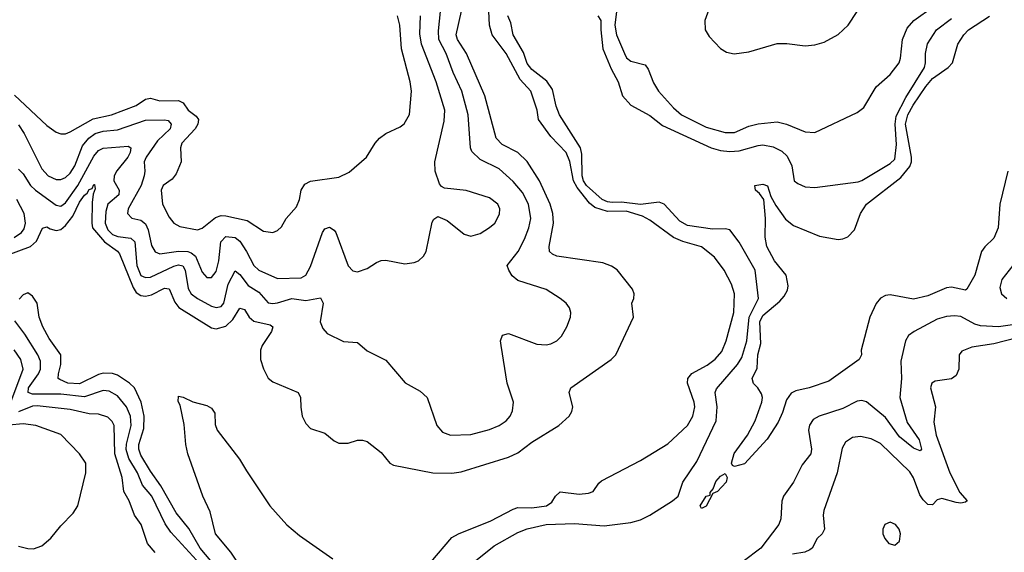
# Model space of a CAD drawing. Header units: inches. Extents: x 1552611 to 1694776, y 811966 to 917215.
# Tile 306 of 549: x 1624095 to 1628275, y 901952 to 904214. Entities that reach past the tile are written whole.
import ezdxf

# ---------------------------------------------------------------- set-up
doc = ezdxf.new("R2010")
doc.units = ezdxf.units.IN
doc.header["$MEASUREMENT"] = 0
doc.layers.add('B6920', color=7, linetype='Continuous')

msp = doc.modelspace()

# ---------------------------------------------------------------- linework, layer by layer
at = {"layer": 'B6920', "color": 5}
for points, elevation in [([(1625841, 901910), (1625930, 902014.2), (1625957.6, 902030), (1626095, 902085), (1626190, 902134.7), (1626210, 902141.8), (1626270, 902140.2), (1626332, 902150), (1626354.9, 902165.1), (1626370, 902190.4), (1626390, 902208.9), (1626470, 902199.4), (1626510, 902202.5), (1626529.7, 902210), (1626553.9, 902246.1), (1626565, 902255), (1626730, 902341.6), (1626847.2, 902412.8), (1626929.8, 902490), (1626952.9, 902530), (1626960.7, 902570), (1626958.5, 902590), (1626929.9, 902670), (1626931.6, 902690), (1626949, 902711), (1627014, 902746), (1627048.2, 902771.8), (1627075.4, 902804.6), (1627094.9, 902850), (1627126.9, 902970), (1627129.9, 903050), (1627116.5, 903090), (1627086, 903150), (1627045.3, 903205.3), (1626989.1, 903249.1), (1626910, 903272), (1626870, 903289.4), (1626770, 903362.8), (1626739.6, 903379.6), (1626670, 903401.1), (1626590, 903399.7), (1626536.2, 903416.2), (1626514.6, 903434.6), (1626461.5, 903501.5), (1626446.5, 903530), (1626431, 903611), (1626414.9, 903650), (1626350, 903717.6), (1626298, 903790), (1626291.3, 903830), (1626264.5, 903910), (1626220.2, 903960.2), (1626160.2, 904070), (1626100.8, 904150), (1626090.2, 904190), (1626080.5, 904370)], 780), ([(1627032.9, 904292.9), (1627003, 904210), (1627005.4, 904170), (1627022.1, 904142.1), (1627070.8, 904090.8), (1627095.5, 904075.5), (1627128.7, 904068.7), (1627190, 904077.5), (1627310, 904112.5), (1627352.4, 904112.4), (1627430, 904103.2), (1627470, 904107.5), (1627510, 904118.8), (1627569.9, 904150.1), (1627612.2, 904190), (1627650, 904248.9)], 820), ([(1624031.2, 903208.8), (1624141.8, 903250), (1624167, 903273), (1624192.3, 903327.7), (1624210, 903334.2), (1624225, 903325), (1624250, 903319), (1624270, 903323), (1624290, 903340.3), (1624320.5, 903379.5), (1624350, 903439.2), (1624370, 903468.2), (1624382.3, 903477.7), (1624390, 903492.5), (1624402.7, 903497.3), (1624410, 903514.4), (1624413.4, 903513.4), (1624415.6, 903495.6), (1624407, 903473), (1624402.4, 903437.6), (1624401.4, 903350), (1624405.1, 903330), (1624455.5, 903270), (1624510.5, 903230.5), (1624519.1, 903219.1), (1624576.8, 903076.8), (1624590, 903055.2), (1624610, 903042.4), (1624630, 903039.3), (1624655.3, 903044.7), (1624710, 903073.9), (1624730, 903070.2), (1624753.5, 903013.5), (1624771.2, 902991.2), (1624910, 902904.5), (1624930, 902900.3), (1624970, 902911.7), (1625000.1, 902939.9), (1625030, 902989.2), (1625050, 902983.2), (1625070.1, 902950), (1625090, 902932.9), (1625158.6, 902918.6), (1625170.2, 902910), (1625164.8, 902890), (1625125.1, 902830), (1625117.6, 902810), (1625117.4, 902770), (1625130, 902730.4), (1625150.8, 902690.8), (1625170, 902675.5), (1625278, 902630), (1625287.9, 902610), (1625288.4, 902568.4), (1625294.9, 902530), (1625310, 902499.3), (1625330, 902477), (1625390, 902457.6), (1625430, 902425.3), (1625450, 902416), (1625490, 902414.9), (1625530, 902428.5), (1625550, 902428.7), (1625570, 902422), (1625630, 902375.3), (1625666.7, 902330), (1625681.6, 902321.6), (1625848.8, 902288.8), (1625930, 902288.6), (1625970, 902294.1), (1626170, 902355.4), (1626210, 902373.9), (1626270, 902419.8), (1626384, 902490), (1626428, 902530), (1626439.7, 902550), (1626443.5, 902570), (1626428.2, 902630), (1626435.1, 902650), (1626605.4, 902770), (1626626.4, 902790), (1626700.4, 902950), (1626694.3, 903010), (1626702.4, 903030), (1626704.2, 903050), (1626696.3, 903070), (1626631.2, 903151.2), (1626607, 903167), (1626570, 903180.6), (1626375.1, 903210), (1626357.4, 903217.4), (1626344.2, 903230), (1626342.4, 903250), (1626360.6, 903350), (1626357.8, 903390), (1626347, 903430), (1626302.4, 903530), (1626250, 903611.4), (1626210.6, 903650), (1626144, 903684), (1626118.2, 903710), (1626069.4, 903890), (1625992, 904070), (1625953.1, 904130), (1625948.3, 904150), (1625971, 904250)], 820), ([(1624090, 903579.6), (1624110, 903559.1), (1624141.5, 903510), (1624162, 903490), (1624250, 903425.5), (1624270, 903421.5), (1624290, 903436), (1624342.7, 903510), (1624410, 903633.8), (1624430, 903657.7), (1624450, 903668.7), (1624556.2, 903676.2), (1624566.7, 903670), (1624563.8, 903650), (1624553.8, 903630), (1624508, 903572), (1624497, 903550), (1624495.7, 903530), (1624517.7, 903490), (1624516.3, 903470), (1624469.2, 903430), (1624461, 903399), (1624457.9, 903350), (1624470, 903321), (1624490, 903301.1), (1624512.6, 903292.6), (1624566.6, 903286.6), (1624583.6, 903270), (1624593.3, 903170), (1624610, 903126.8), (1624630, 903118.5), (1624650, 903120.7), (1624750, 903167.7), (1624770, 903172.9), (1624788.1, 903168.1), (1624797.5, 903150), (1624810, 903071.6), (1624822.9, 903050), (1624849.8, 903029.8), (1624910, 902997.6), (1624930, 902991.6), (1624950, 902995.1), (1624961.3, 903010), (1624980.4, 903090), (1625010, 903147.8), (1625030, 903132), (1625064.7, 903084.7), (1625110, 903057.1), (1625150, 903010.7), (1625170, 903008), (1625190, 903011.4), (1625250, 903030.1), (1625310, 903021.2), (1625372, 903032), (1625384.1, 903010), (1625370.2, 902930), (1625382.2, 902902.2), (1625400.7, 902880.7), (1625470, 902847.2), (1625530, 902842.4), (1625570, 902808), (1625650, 902767.3), (1625731.8, 902671.8), (1625795.8, 902635.8), (1625824.9, 902610), (1625866.7, 902490), (1625890, 902462.6), (1625924.7, 902450), (1626010, 902452.3), (1626090, 902473.2), (1626131.3, 902490), (1626159.7, 902510), (1626177.7, 902530), (1626187.7, 902552.3), (1626190.9, 902590), (1626165.3, 902670), (1626138.7, 902830), (1626137, 902850), (1626145.4, 902874.6), (1626170, 902881.6), (1626290, 902835.8), (1626330, 902833.6), (1626350, 902837.8), (1626375.6, 902850), (1626395.8, 902870), (1626418.3, 902910), (1626432.8, 902950), (1626434.7, 902970), (1626429.6, 902990), (1626415.6, 903010), (1626389.6, 903030), (1626330, 903067.6), (1626210, 903106), (1626186.5, 903126.5), (1626171.1, 903150), (1626164, 903170), (1626210.9, 903229.1), (1626238.3, 903281.7), (1626256.9, 903330), (1626264.6, 903370), (1626254.7, 903430), (1626230, 903479.4), (1626190, 903527.2), (1626130, 903580.2), (1626050, 903620.5), (1626014.3, 903654.3), (1626008.7, 903670), (1625998.7, 903810), (1625972.1, 903910), (1625934.8, 903990), (1625906, 904070), (1625874.8, 904130), (1625873.7, 904166.3), (1625885.4, 904290)], 840), ([(1626631.4, 904271.4), (1626622.2, 904190), (1626629.4, 904149.4), (1626662, 904070), (1626671.6, 904051.6), (1626690, 904037.1), (1626750, 904022), (1626763.6, 904003.6), (1626785.7, 903945.7), (1626806.9, 903910), (1626870, 903839.8), (1626905.2, 903810), (1627010, 903756.9), (1627090, 903734.3), (1627130, 903735.3), (1627190, 903761.2), (1627230, 903771.8), (1627310, 903779.8), (1627350.7, 903770.7), (1627430, 903737.8), (1627470, 903734.7), (1627650, 903819.1), (1627679.1, 903840.9), (1627730.8, 903929.2), (1627790, 903981.3), (1627828, 904030), (1627834.1, 904050), (1627842.4, 904130), (1627862.6, 904177.4), (1627890.6, 904210), (1627973.7, 904270)], 780), ([(1624073.8, 903893.8), (1624210, 903763.8), (1624250, 903736.5), (1624270, 903729.2), (1624290, 903729.3), (1624310, 903737.5), (1624407.7, 903792.3), (1624485.1, 903810), (1624590, 903849.7), (1624630, 903876.7), (1624650, 903880.1), (1624690, 903868.9), (1624770, 903870.5), (1624790, 903861.3), (1624810.1, 903830), (1624844.5, 903804.5), (1624855.1, 903790), (1624852, 903770), (1624840.1, 903750), (1624783.2, 903690), (1624778.7, 903670), (1624781.1, 903610), (1624760.2, 903559.8), (1624743.2, 903536.8), (1624704.9, 903510), (1624695.8, 903490), (1624702.2, 903430), (1624730, 903375.8), (1624750.2, 903350.2), (1624775.1, 903335.1), (1624850, 903320.7), (1624870, 903327.9), (1624926.1, 903373.9), (1624950, 903382.1), (1624970, 903381.3), (1625061.6, 903361.6), (1625130, 903315.3), (1625169.6, 903310.4), (1625190, 903319.1), (1625206.3, 903333.7), (1625226, 903370), (1625270, 903419.3), (1625282.8, 903450), (1625290.8, 903490), (1625305.1, 903514.9), (1625330, 903527.3), (1625450, 903545.2), (1625494.3, 903565.7), (1625568, 903630), (1625604.2, 903690), (1625622.9, 903710), (1625649.8, 903730.2), (1625710, 903758.9), (1625727.9, 903772.1), (1625750, 903811), (1625758.5, 903910), (1625753.5, 903950), (1625716.7, 904090), (1625708.8, 904190), (1625698.5, 904230)], 880), ([(1624090, 903766.8), (1624115.1, 903730), (1624190, 903581), (1624216.9, 903550), (1624250, 903534.4), (1624270, 903534.7), (1624290, 903543.4), (1624310, 903561.6), (1624330, 903593.5), (1624362.4, 903677.6), (1624389.5, 903710), (1624416.1, 903730), (1624450, 903740.4), (1624510, 903745.6), (1624630, 903786.9), (1624710, 903788.8), (1624725.5, 903785.5), (1624738.5, 903770), (1624733.8, 903750), (1624680.9, 903699.1), (1624632.1, 903630), (1624623.5, 903610), (1624627, 903570), (1624624.1, 903550), (1624611.6, 903510), (1624556.4, 903410), (1624553.5, 903390), (1624571.2, 903371.2), (1624610, 903361.9), (1624630, 903347.3), (1624641.4, 903321.4), (1624654.5, 903254.5), (1624670, 903227.9), (1624690, 903218.7), (1624770, 903230.7), (1624808.7, 903228.7), (1624823.7, 903223.7), (1624841.3, 903210), (1624870, 903141.2), (1624890, 903118.8), (1624910, 903118.4), (1624930, 903143.9), (1624941.2, 903190), (1624949.2, 903270), (1624970, 903293), (1625010, 903288.6), (1625030, 903272.5), (1625058.6, 903230), (1625089.8, 903169.8), (1625110.1, 903150.1), (1625190, 903114.5), (1625290, 903117.9), (1625310, 903128.6), (1625330, 903165.8), (1625380.3, 903310), (1625390, 903324.9), (1625410, 903332.6), (1625430, 903320.3), (1625437.2, 903310), (1625490, 903168.2), (1625510, 903146.7), (1625530, 903143.1), (1625570, 903156.9), (1625610, 903183.1), (1625630, 903190.4), (1625650, 903191.8), (1625730, 903176.4), (1625770, 903182), (1625788.7, 903190), (1625809, 903210), (1625821.2, 903230), (1625846.3, 903353.7), (1625853.6, 903366.4), (1625870, 903378), (1625910, 903360.7), (1625982.4, 903302.4), (1626010, 903294.6), (1626050, 903305.3), (1626090, 903331.5), (1626112.1, 903350), (1626132.6, 903387.4), (1626134.2, 903410), (1626125.1, 903430), (1626090, 903457.4), (1625990, 903488.5), (1625898.9, 903498.9), (1625885.6, 903505.6), (1625877.2, 903517.2), (1625858.9, 903570), (1625857.6, 903610), (1625897.9, 903782.1), (1625899.4, 903830), (1625863.4, 903950), (1625801, 904110), (1625794.2, 904154.2), (1625796.1, 904230)], 860), ([(1626023, 901910), (1626110, 901979.9), (1626210, 902035.4), (1626250, 902052.2), (1626330.1, 902070.1), (1626450, 902074.4), (1626576.2, 902063.8), (1626690, 902078), (1626730, 902090.2), (1626769.7, 902110), (1626866.2, 902170), (1626889.8, 902190), (1626910.3, 902250), (1626970, 902338.2), (1627051.2, 902510), (1627056.1, 902570), (1627047.8, 902630), (1627053.2, 902646.8), (1627142.3, 902750), (1627161.1, 902778.9), (1627181.8, 902850), (1627192.4, 902950), (1627232.1, 903030), (1627217.2, 903150), (1627150, 903268.8), (1627110, 903321.5), (1627090, 903325.3), (1627036.2, 903323.8), (1626930, 903339.6), (1626898, 903358), (1626830.4, 903430), (1626810, 903439.1), (1626730, 903428.6), (1626650, 903439.2), (1626610, 903436.9), (1626590, 903440.4), (1626567.3, 903450), (1626501, 903510), (1626488.1, 903530), (1626482.5, 903550), (1626482.2, 903642.2), (1626476.1, 903670), (1626386.7, 903810), (1626373, 903847), (1626356.7, 903916.7), (1626332.7, 903952.7), (1626270, 904001.6), (1626250, 904027.6), (1626234.3, 904074.3), (1626189.8, 904150), (1626179.8, 904199.8), (1626168, 904230)], 760), ([(1626550.1, 904230), (1626562.2, 904210), (1626561.5, 904170), (1626570.4, 904090), (1626605.5, 904005.5), (1626636.4, 903950), (1626653.7, 903890), (1626690, 903850.2), (1626770, 903807.3), (1626824.3, 903764.3), (1627030, 903670.1), (1627070, 903657.8), (1627110, 903653.6), (1627150, 903656.5), (1627230, 903680.1), (1627250, 903681.8), (1627293.4, 903673.4), (1627330, 903655.2), (1627353.5, 903633.5), (1627372.9, 903592.9), (1627383.5, 903530), (1627397.7, 903517.7), (1627430, 903504.3), (1627470, 903501.2), (1627654.3, 903525.7), (1627670, 903530.4), (1627790, 903603.1), (1627810, 903622), (1627816.7, 903683.3), (1627811.6, 903770), (1627816.3, 903803.7), (1627856.3, 903883.7), (1627936.4, 904010), (1627941, 904030), (1627940.4, 904070), (1627949.5, 904110.5), (1627986.4, 904170), (1628050, 904218.6)], 760), ([(1628290.1, 903570.1), (1628256, 903430), (1628249.4, 903330), (1628230, 903286), (1628191.5, 903248.5), (1628178.6, 903230), (1628150, 903129.4), (1628115.5, 903070), (1628110, 903065.1), (1628050, 903077.8), (1628030, 903074.8), (1627950, 903041.2), (1627890, 903026.3), (1627790, 903045.6), (1627770, 903043), (1627750, 903031.7), (1627730.9, 903009.1), (1627704.3, 902950), (1627666.7, 902810), (1627668, 902790), (1627658.8, 902770), (1627530, 902678.7), (1627446, 902650), (1627390, 902637.4), (1627370, 902627.8), (1627350, 902599.5), (1627333.9, 902546.1), (1627314.8, 902505.2), (1627267.9, 902432.1), (1627172.3, 902327.7), (1627130, 902316.2), (1627120.8, 902320.8), (1627116.2, 902330), (1627128, 902372), (1627185.1, 902450), (1627217, 902510), (1627246, 902590), (1627249, 902610), (1627244.7, 902624.7), (1627228.7, 902650), (1627210, 902668.7), (1627205.2, 902690), (1627226.1, 902733.9), (1627228.7, 902790), (1627241, 902839), (1627237.2, 902930), (1627250, 902957), (1627321.7, 903018.3), (1627340.2, 903039.8), (1627354.4, 903065.6), (1627357.1, 903082.9), (1627348.3, 903128.3), (1627299.8, 903190), (1627267.3, 903250), (1627259.8, 903290), (1627260.9, 903370), (1627253.6, 903450), (1627236.3, 903476.3), (1627219, 903490), (1627215.3, 903510), (1627250, 903515.3), (1627270, 903507.7), (1627283.4, 903463.4), (1627304.6, 903424.6), (1627346.3, 903366.3), (1627379.9, 903339.9), (1627490, 903294.4), (1627570, 903280.7), (1627590, 903282.6), (1627610, 903291.5), (1627639.3, 903320.7), (1627664.7, 903390), (1627689.5, 903430), (1627836.1, 903543.9), (1627873.8, 903590), (1627880.8, 903610), (1627881.3, 903630), (1627855.5, 903770), (1627865.5, 903810), (1627887.8, 903850), (1627941.4, 903930), (1627970, 903964.4), (1628036.5, 904010), (1628055, 904030), (1628076.9, 904110), (1628103.1, 904150), (1628122.7, 904170), (1628211.7, 904228.3)], 740), ([(1624071.7, 903288.3), (1624103.6, 903310), (1624114, 903326), (1624120.3, 903350), (1624114.1, 903390), (1624083.4, 903450)], 840), ([(1628310.9, 903170), (1628263.8, 903110), (1628255.8, 903075.8), (1628263, 903050), (1628285.8, 903030)], 760), ([(1624945.6, 901870), (1624861.4, 901970), (1624813, 902053), (1624759.3, 902119.3), (1624694.8, 902234.8), (1624650, 902296.7), (1624610, 902364.1), (1624601.7, 902390), (1624601.2, 902410), (1624622.1, 902477.9), (1624624.1, 902530), (1624610.5, 902590), (1624582.2, 902650), (1624561.6, 902670), (1624510, 902704.3), (1624490, 902711.9), (1624450, 902712), (1624430, 902706.7), (1624350, 902667.1), (1624300.4, 902670), (1624265.3, 902685.3), (1624259, 902690), (1624259.6, 902710), (1624269.9, 902750), (1624269.9, 902790), (1624220.1, 902859.9), (1624193.3, 902910), (1624178.7, 902950), (1624169.2, 903010), (1624150, 903040.2), (1624130, 903054), (1624110, 903044.9), (1624093.3, 903026.7)], 820), ([(1628330, 902920.4), (1628250, 902909.6), (1628174, 902914), (1628150, 902921.4), (1628090, 902952.8), (1628063.6, 902956.4), (1628030, 902952.7), (1627990, 902941.3), (1627892.7, 902890), (1627867.7, 902872.2), (1627855.8, 902850), (1627836, 902764), (1627838.7, 902690), (1627831.7, 902610), (1627862.5, 902502.5), (1627913.1, 902430), (1627923.8, 902390), (1627917.3, 902382.7), (1627890, 902394.6), (1627830, 902442.4), (1627770, 902524.3), (1627690, 902590.5), (1627670, 902596.2), (1627650, 902593.2), (1627590, 902562.3), (1627489.6, 902530.4), (1627464, 902516), (1627448.6, 902491.4), (1627444.2, 902470), (1627456.6, 902390), (1627453, 902370), (1627416.5, 902323.5), (1627380.2, 902250), (1627337.5, 902190), (1627331.1, 902168.9), (1627326.2, 902093.8), (1627317.7, 902070), (1627241, 901970), (1627166.7, 901913.3)], 760), ([(1624907.7, 901850), (1624737.2, 902037.2), (1624713.2, 902073.2), (1624656.2, 902190), (1624617.1, 902237.1), (1624595, 902290), (1624559.3, 902350), (1624547.9, 902387.9), (1624548.2, 902411.8), (1624568.4, 902490), (1624565.6, 902530), (1624549, 902570), (1624510, 902616.9), (1624475.8, 902635.8), (1624450, 902639.2), (1624370, 902612.8), (1624270, 902623.5), (1624150, 902623.5), (1624131.4, 902630), (1624132.7, 902650), (1624175.8, 902710), (1624183.6, 902730), (1624183.7, 902763.7), (1624173.1, 902790), (1624117.8, 902877.8), (1624074.8, 902934.8)], 840), ([(1628330, 902863.3), (1628230, 902837.4), (1628137.4, 902822.6), (1628094.4, 902805.6), (1628083.6, 902790), (1628081.8, 902730), (1628070, 902703), (1628050, 902688.7), (1627981.4, 902678.6), (1627967.7, 902670), (1627961.8, 902650), (1627982.8, 902570), (1627975.4, 902504.6), (1627985.9, 902450), (1628043.3, 902290), (1628086.6, 902206.6), (1628116.9, 902170), (1628110, 902165), (1628090, 902160.1), (1628070, 902162.8), (1628010, 902180.7), (1627990, 902174.3), (1627970, 902153.1), (1627950, 902154.6), (1627930, 902174.5), (1627916.7, 902196.7), (1627888.8, 902268.8), (1627873.8, 902293.8), (1627750, 902413.8), (1627710, 902433.3), (1627663.7, 902443.7), (1627630, 902439.4), (1627600.6, 902419.4), (1627586.3, 902393.7), (1627565.4, 902290), (1627508.4, 902130), (1627505.6, 902110), (1627511.9, 902050), (1627502.3, 902030), (1627480.8, 902010), (1627459, 901970), (1627450, 901962.8), (1627427.8, 901952.2), (1627375.9, 901944.1)], 780), ([(1624058.2, 902590), (1624109.5, 902730), (1624101, 902770), (1624072.4, 902812.4)], 860), ([(1625050, 901866.9), (1624992.2, 901952.2), (1624927.2, 902030), (1624904.4, 902124.4), (1624872.4, 902190), (1624809.8, 902370), (1624801, 902410), (1624794.3, 902494.3), (1624776.3, 902576.3), (1624768, 902592), (1624770, 902614.8), (1624790, 902610.5), (1624830, 902590.7), (1624890, 902576), (1624910, 902564.7), (1624923.5, 902543.5), (1624925.8, 902494.2), (1624933.7, 902470), (1625028.1, 902348.1), (1625057.5, 902297.5), (1625157.5, 902150), (1625229.3, 902069.3), (1625283.3, 902023.3), (1625424.4, 901924.4)], 780), ([(1624670.9, 901950.9), (1624637.8, 901990), (1624610.6, 902070), (1624582.6, 902110), (1624559.5, 902170), (1624537.3, 902210), (1624530.3, 902270), (1624498.7, 902370), (1624496.2, 902490), (1624488, 902508), (1624470, 902525.2), (1624430, 902539), (1624390, 902540.2), (1624310, 902558), (1624170, 902573.7), (1624150, 902572.2), (1624090, 902548)], 860), ([(1624090, 901978.4), (1624130, 901968.4), (1624153.4, 901966.6), (1624190, 901979.1), (1624227.9, 902012.1), (1624270, 902064), (1624322, 902118), (1624342.4, 902150), (1624376.9, 902290), (1624376.9, 902330), (1624349.6, 902370), (1624270, 902452.3), (1624164.5, 902490), (1624110, 902497.1), (1624050, 902491.2)], 880)]:
    msp.add_lwpolyline(points, dxfattribs=dict(at, elevation=elevation))
for points, elevation in [([(1626990, 902138), (1626983.5, 902150), (1627010, 902190.4), (1627026, 902194), (1627026, 902206), (1627038.6, 902221.4), (1627050, 902252.2), (1627070, 902275.5), (1627090, 902286), (1627098, 902270), (1627094, 902250), (1627058, 902210), (1627038, 902202), (1627010, 902147.6)], 740), ([(1627790, 902079.7), (1627767.9, 902070), (1627758.5, 902050), (1627758.6, 902030), (1627767.3, 902010), (1627785.2, 901990), (1627810, 901982.8), (1627830, 901999.3), (1627833.8, 902030), (1627828.7, 902050), (1627812.8, 902070)], 820)]:
    msp.add_lwpolyline(points, close=True, dxfattribs=dict(at, elevation=elevation))

doc.saveas('drawing.dxf')
